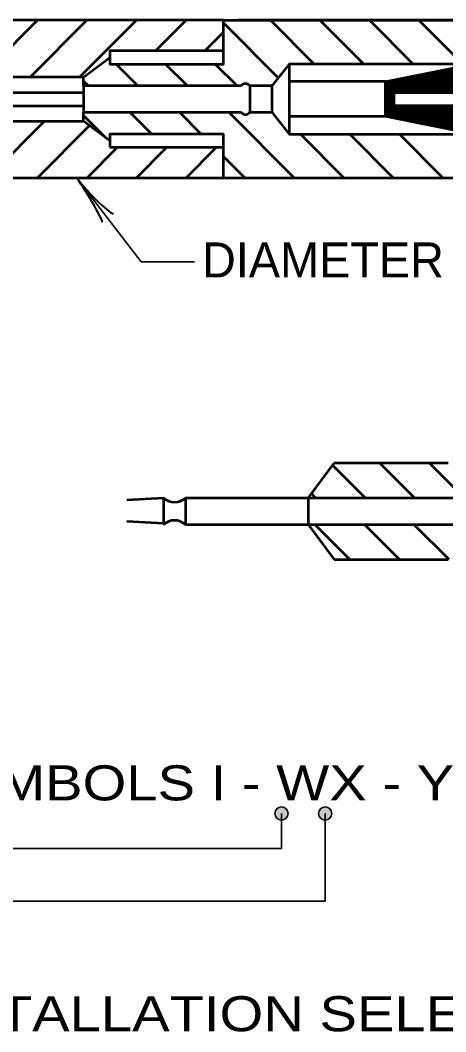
# Model space of a CAD drawing. Extents: x -1 to 679, y 0 to 440.
# Drawn here: x 129 to 153.3, y 329.9 to 387.6 of the extents above; entities that cross this region are included whole.
import ezdxf

# ---------------------------------------------------------------- set-up
doc = ezdxf.new("R2010")
doc.units = 0
doc.header["$LTSCALE"] = 0.8
doc.layers.add('1', color=7, linetype='Continuous', lineweight=53)

msp = doc.modelspace()

# ---------------------------------------------------------------- hatches: boundary and pattern name
at = {"layer": '1'}
for points in [[(144.2877, 342.3551, 1), (143.5377, 342.3551, 1)], [(146.7877, 342.3551, 1), (146.0377, 342.3551, 1)]]:
    msp.add_hatch(color=256, dxfattribs=at).paths.add_polyline_path(points)

# ---------------------------------------------------------------- linework, layer by layer
for p, q in [((140.3267, 387.6011), (96.8587, 387.6011)), ((126.7291, 384.3511), (129.9791, 387.6011)), ((129.5575, 384.3511), (132.8075, 387.6011)), ((132.3859, 384.3511), (135.6359, 387.6011)), ((136.7143, 385.8511), (138.4643, 387.6011)), ((143.7342, 384.3205), (140.6087, 387.446)), ((167.8587, 387.6011), (141.4252, 387.6011)), ((145.782, 385.1011), (143.282, 387.6011)), ((148.6105, 385.1011), (146.1105, 387.6011)), ((151.4389, 385.1011), (148.9389, 387.6011)), ((154.2673, 385.1011), (151.7673, 387.6011)), ((139.5427, 385.8511), (140.6087, 386.917)), ((132.6087, 384.3511), (134.1087, 385.4761)), ((134.1087, 385.4607), (134.0999, 385.4695)), ((135.7183, 383.8511), (134.4683, 385.1011)), ((138.5468, 383.8511), (137.2968, 385.1011)), ((141.3752, 383.8511), (140.1252, 385.1011)), ((144.3587, 385.1011), (144.3587, 381.1011)), ((152.2952, 383.4761), (153.6856, 384.8665)), ((152.4367, 383.4761), (153.8623, 384.9018)), ((152.5781, 383.4761), (154.0392, 384.9372)), ((152.7195, 383.4761), (154.2159, 384.9725)), ((152.8609, 383.4761), (154.3927, 385.0079)), ((153.0023, 383.4761), (154.5695, 385.0433)), ((153.1437, 383.4761), (154.7463, 385.0786)), ((153.2852, 383.4761), (154.923, 385.1139)), ((149.8587, 383.0194), (151.2107, 384.3715)), ((149.8587, 383.1608), (151.0339, 384.3362)), ((149.8587, 383.3023), (150.8572, 384.3007)), ((150.4567, 383.4761), (151.3875, 384.4068)), ((150.5982, 383.4761), (151.5642, 384.4422)), ((150.7396, 383.4761), (151.7411, 384.4776)), ((151.5775, 383.4761), (150.7702, 384.2834)), ((150.881, 383.4761), (151.9178, 384.5129)), ((151.7189, 383.4761), (150.8881, 384.307)), ((151.8603, 383.4761), (151.0059, 384.3305)), ((151.0224, 383.4761), (152.0946, 384.5482)), ((152.0017, 383.4761), (151.1238, 384.3541)), ((151.1638, 383.4761), (152.2714, 384.5837)), ((152.1432, 383.4761), (151.2416, 384.3777)), ((151.3053, 383.4761), (152.4482, 384.619)), ((152.2846, 383.4761), (151.3594, 384.4013)), ((151.4467, 383.4761), (152.6249, 384.6543)), ((152.426, 383.4761), (151.4773, 384.4248)), ((151.5881, 383.4761), (152.8017, 384.6897)), ((152.5674, 383.4761), (151.5952, 384.4484)), ((152.7088, 383.4761), (151.713, 384.4719)), ((151.7295, 383.4761), (152.9785, 384.7251)), ((152.8503, 383.4761), (151.8308, 384.4955)), ((151.8709, 383.4761), (153.1552, 384.7604)), ((152.9917, 383.4761), (151.9487, 384.5191)), ((152.0123, 383.4761), (153.332, 384.7957)), ((153.1332, 383.4761), (152.0666, 384.5427)), ((152.1538, 383.4761), (153.5088, 384.8311)), ((153.2746, 383.4761), (152.1844, 384.5662)), ((153.416, 383.4761), (152.3022, 384.5898)), ((153.5574, 383.4761), (152.4201, 384.6133)), ((153.6988, 383.4761), (152.538, 384.6369)), ((153.8402, 383.4761), (152.6558, 384.6605)), ((153.9817, 383.4761), (152.7737, 384.6841)), ((154.1231, 383.4761), (152.8915, 384.7077)), ((154.2645, 383.4761), (153.0093, 384.7312)), ((154.4059, 383.4761), (153.1273, 384.7548)), ((154.5473, 383.4761), (153.2451, 384.7783)), ((132.8899, 383.8511), (132.6087, 384.1323)), ((132.6087, 383.8511), (132.6087, 382.3511)), ((142.1087, 383.8511), (142.1087, 382.3511)), ((143.3587, 383.8511), (143.3587, 382.3511)), ((149.8587, 384.1011), (144.3587, 384.1011)), ((149.8587, 383.4437), (150.6804, 384.2654)), ((149.8587, 383.5852), (150.5036, 384.2301)), ((149.8587, 383.7266), (150.3268, 384.1947)), ((149.8587, 383.868), (150.1501, 384.1593)), ((149.8587, 384.0094), (149.9733, 384.124)), ((150.4462, 383.4761), (149.8587, 384.0636)), ((150.3587, 383.4222), (149.8587, 383.9222)), ((150.3587, 383.2807), (149.8587, 383.7807)), ((150.5876, 383.4761), (149.9452, 384.1184)), ((150.729, 383.4761), (150.0631, 384.142)), ((150.8704, 383.4761), (150.1809, 384.1655)), ((151.0118, 383.4761), (150.2988, 384.1891)), ((151.1532, 383.4761), (150.4167, 384.2127)), ((151.2947, 383.4761), (150.5345, 384.2362)), ((151.4361, 383.4761), (150.6523, 384.2598)), ((123.1087, 383.4761), (132.6087, 383.4761)), ((150.3587, 383.1393), (149.8587, 383.6393)), ((150.3587, 382.9978), (149.8587, 383.4978)), ((149.8587, 382.878), (150.3587, 383.378)), ((150.3587, 382.8564), (149.8587, 383.3564)), ((149.8587, 382.7366), (150.3587, 383.2366)), ((151.2511, 381.8226), (149.8587, 383.215)), ((123.1087, 382.7261), (132.6087, 382.7261)), ((149.8587, 382.5952), (150.3587, 383.0952)), ((151.0743, 381.8579), (149.8587, 383.0736)), ((149.8587, 382.4538), (150.3587, 382.9538)), ((150.8976, 381.8933), (149.8587, 382.9322)), ((149.8587, 382.3123), (150.3587, 382.8123)), ((150.7207, 381.9287), (149.8587, 382.7908)), ((149.8587, 382.1709), (150.4138, 382.7261)), ((150.544, 381.964), (149.8587, 382.6493)), ((149.9183, 382.0892), (150.5553, 382.7261)), ((150.0362, 382.0656), (150.6967, 382.7261)), ((150.154, 382.042), (150.8381, 382.7261)), ((150.2719, 382.0184), (150.9795, 382.7261)), ((150.3897, 381.9948), (151.1209, 382.7261)), ((151.4279, 381.7872), (150.489, 382.7261)), ((150.5076, 381.9713), (151.2623, 382.7261)), ((150.6254, 381.9477), (151.4038, 382.7261)), ((151.6047, 381.7518), (150.6304, 382.7261)), ((150.7432, 381.9242), (151.5452, 382.7261)), ((151.7814, 381.7165), (150.7718, 382.7261)), ((150.8612, 381.9006), (151.6867, 382.7261)), ((151.9582, 381.6812), (150.9133, 382.7261)), ((150.979, 381.877), (151.8281, 382.7261)), ((152.135, 381.6458), (151.0547, 382.7261)), ((151.0968, 381.8534), (151.9695, 382.7261)), ((152.3117, 381.6104), (151.1962, 382.7261)), ((151.2147, 381.8298), (152.1109, 382.7261)), ((151.3325, 381.8063), (152.2523, 382.7261)), ((152.4886, 381.5751), (151.3376, 382.7261)), ((151.4504, 381.7827), (152.3937, 382.7261)), ((152.6653, 381.5397), (151.479, 382.7261)), ((151.5683, 381.7592), (152.5352, 382.7261)), ((152.8421, 381.5044), (151.6204, 382.7261)), ((151.6861, 381.7356), (152.6766, 382.7261)), ((153.0189, 381.469), (151.7618, 382.7261)), ((151.8039, 381.712), (152.818, 382.7261)), ((153.1957, 381.4337), (151.9032, 382.7261)), ((151.9218, 381.6884), (152.9594, 382.7261)), ((152.0397, 381.6649), (153.1008, 382.7261)), ((153.3724, 381.3983), (152.0447, 382.7261)), ((152.1575, 381.6413), (153.2422, 382.7261)), ((153.5493, 381.3629), (152.1861, 382.7261)), ((152.2753, 381.6178), (153.3837, 382.7261)), ((153.726, 381.3276), (152.3275, 382.7261)), ((152.3932, 381.5942), (153.5251, 382.7261)), ((153.9027, 381.2922), (152.4689, 382.7261)), ((152.511, 381.5706), (153.6665, 382.7261)), ((154.0796, 381.2569), (152.6103, 382.7261)), ((152.6289, 381.547), (153.8079, 382.7261)), ((152.7467, 381.5234), (153.9493, 382.7261)), ((154.2563, 381.2215), (152.7517, 382.7261)), ((152.8646, 381.4999), (154.0907, 382.7261)), ((154.4331, 381.1862), (152.8932, 382.7261)), ((152.9824, 381.4763), (154.2322, 382.7261)), ((154.6099, 381.1508), (153.0346, 382.7261)), ((153.1002, 381.4527), (154.3737, 382.7261)), ((154.7867, 381.1154), (153.176, 382.7261)), ((153.2182, 381.4292), (154.5151, 382.7261)), ((133.8904, 380.8897), (132.6087, 382.1715)), ((136.5075, 381.1011), (135.2575, 382.3511)), ((139.336, 381.1011), (138.086, 382.3511)), ((144.6644, 378.6011), (140.9144, 382.3511)), ((149.8587, 382.1011), (144.3587, 382.1011)), ((150.3672, 381.9993), (149.8587, 382.5079)), ((150.1904, 382.0347), (149.8587, 382.3665)), ((150.0137, 382.0701), (149.8587, 382.2251)), ((149.865, 382.0998), (149.8587, 382.1062)), ((127.1385, 378.6011), (130.3885, 381.8511)), ((129.9669, 378.6011), (132.9562, 381.5904)), ((147.4928, 378.6011), (144.9928, 381.1011)), ((150.3212, 378.6011), (147.8212, 381.1011)), ((153.1497, 378.6011), (150.6497, 381.1011)), ((132.7953, 378.6011), (134.5453, 380.3511)), ((134.1087, 380.7261), (134.1087, 380.3511)), ((134.1087, 380.3511), (140.6087, 380.3511)), ((135.6238, 378.6011), (137.3738, 380.3511)), ((138.4522, 378.6011), (140.2022, 380.3511)), ((141.836, 378.6011), (140.6087, 379.8284)), ((140.6087, 378.6011), (96.8587, 378.6011)), ((167.8587, 378.6011), (141.0375, 378.6011)), ((145.4295, 360.3444), (146.9295, 362.3444)), ((148.7047, 360.3444), (146.8332, 362.2159)), ((153.4295, 362.3444), (146.9295, 362.3444)), ((151.5331, 360.3444), (149.5331, 362.3444)), ((154.3615, 360.3444), (152.3615, 362.3444)), ((137.1795, 360.3444), (135.08, 360.2172)), ((137.1795, 360.3444), (137.1795, 358.8444)), ((154.4295, 360.3444), (138.4295, 360.3444)), ((138.4295, 360.3444), (138.4295, 358.8444)), ((145.4295, 360.3444), (145.4295, 358.8444)), ((145.8762, 360.3444), (145.621, 360.5997)), ((137.1795, 358.8884), (135.08, 359.0157)), ((138.4295, 358.8444), (154.4295, 358.8444)), ((145.4295, 358.8444), (146.9295, 356.8444)), ((147.8251, 356.8444), (145.8251, 358.8444)), ((150.6535, 356.8444), (148.6535, 358.8444)), ((153.482, 356.8444), (151.482, 358.8444)), ((146.9295, 356.8444), (153.4295, 356.8444))]:
    msp.add_line(p, q, dxfattribs=at)
at = {"layer": '1', "lineweight": 35}
for p, q in [((143.9127, 340.3551), (143.9127, 342.3551)), ((146.4127, 337.3426), (146.4127, 342.3551)), ((74.9128, 340.3551), (143.9127, 340.3551)), ((65.4295, 337.3426), (146.4127, 337.3426))]:
    msp.add_line(p, q, dxfattribs=at)
at = {"layer": '1'}
for points in [[(140.6087, 385.8511), (140.6087, 387.6011), (96.8587, 387.6011)], [(141.6087, 383.8511), (132.6087, 383.8511), (132.6087, 384.3511), (134.1087, 385.4761), (134.1087, 385.1011), (140.6087, 385.1011), (140.6087, 385.8511), (140.6087, 387.6011), (167.8587, 387.6011), (167.8587, 386.1011)], [(140.6087, 385.8511), (134.1087, 385.8511), (134.1087, 385.4761)], [(154.8587, 385.1011), (144.3587, 385.1011), (143.3587, 383.8511), (142.1087, 383.8511)], [(132.6087, 384.3511), (122.6087, 384.3511), (122.1087, 384.1011), (122.1087, 383.8511), (120.3587, 383.8511)], [(112.3587, 381.1011), (119.3587, 381.1011), (119.3587, 382.1011), (120.3587, 382.1011), (120.3587, 382.3511), (122.1087, 382.3511), (122.1087, 382.1011), (122.6087, 381.8511), (132.6087, 381.8511)], [(140.6087, 378.6011), (140.6087, 381.1011), (134.1087, 381.1011), (134.1087, 380.7261), (132.6087, 381.8511), (132.6087, 382.3511), (141.6087, 382.3511)], [(142.1087, 382.3511), (143.3587, 382.3511), (144.3587, 381.1011), (154.8587, 381.1011)], [(167.8587, 380.1011), (167.8587, 378.6011), (140.6087, 378.6011)]]:
    msp.add_lwpolyline(points, dxfattribs=at)
for points in [[(149.8587, 382.1011), (149.8587, 384.1011), (159.8587, 386.1011), (167.8587, 386.1011), (180.3587, 386.1011), (180.3587, 384.1011), (180.3587, 382.1011), (180.3587, 380.1011), (167.8587, 380.1011), (159.8587, 380.1011), (154.8585, 381.1011)], [(150.3587, 382.7261), (150.3587, 383.4761), (179.8587, 383.4761), (179.8587, 382.7261)]]:
    msp.add_lwpolyline(points, close=True, dxfattribs=at)
at = {"layer": '1', "lineweight": 35}
msp.add_lwpolyline([(132.2262, 378.6011), (135.9062, 373.8155), (138.9483, 373.8155)], dxfattribs=at)
for centre in [(143.9127, 342.3551), (146.4127, 342.3551)]:
    msp.add_circle(centre, 0.375, dxfattribs=at)
at = {"layer": '1'}
for centre, radius, start, end in [((141.8587, 383.676), 0.3052, 35.00803, 144.99197), ((141.8587, 382.5262), 0.3052, 215.00803, 324.99197), ((137.8045, 361.051), 0.9433, 228.50463, 311.49537), ((137.8045, 358.1274), 0.9433, 48.50463, 131.49537)]:
    msp.add_arc(centre, radius, start, end, dxfattribs=at)
at = {"layer": '1', "lineweight": 40}
for centre, major_axis, ratio, start_param, end_param in [((132.7415, 377.5838), (0.9314, -1.4995), 0.07063, 6.2823074, 8.5597026), ((133.1104, 377.9045), (-1.2123, 1.3204), 0.122415, 0.8963533, 3.1415927)]:
    msp.add_ellipse(centre, major_axis=major_axis, ratio=ratio, start_param=start_param, end_param=end_param, dxfattribs=at)

# ---------------------------------------------------------------- texts
at = {"layer": '1'}
msp.add_text('DIAMETER', height=2, dxfattribs=at).set_placement((139.3759, 372.9278))
at = {"layer": '1', "width": 1.2}
for s, p in [('IDENTIFYING SYMBOLS I - WX - YZ', (102.2433, 343.0997)), ('TO SPECIFY THE PROPER KIT FOR AN INSTALLATION SELECT FROM THE TABLES BELOW', (61.7367, 329.93))]:
    msp.add_text(s, height=2, dxfattribs=at).set_placement(p)

doc.saveas('drawing.dxf')
